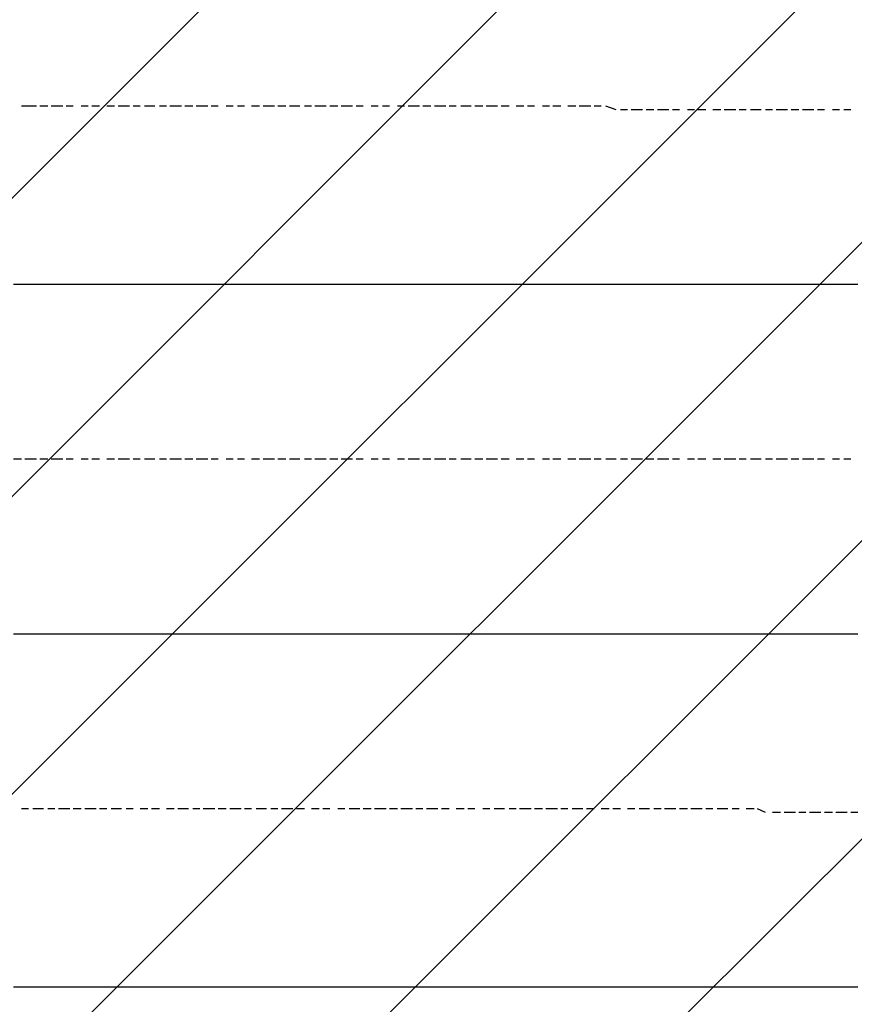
# Model space of a CAD drawing. Extents: x 997 to 109698, y 921 to 94021.
# Tile 582 of 656: x 25028 to 25978, y 49802 to 50923. Entities that reach past the tile are written whole.
import ezdxf

# ---------------------------------------------------------------- set-up
doc = ezdxf.new("R2010")
doc.units = 0
doc.header["$MEASUREMENT"] = 0
doc.layers.add('12', color=7, linetype='CONTINUOUS')
doc.layers.add('28', color=7, linetype='CONTINUOUS')

msp = doc.modelspace()

# ---------------------------------------------------------------- linework, layer by layer
at = {"layer": '12', "color": 1}
for p, q in [((25033.630503, 50824.563401), (25029.630503, 50824.563401)), ((25046.630503, 50824.563401), (25033.630503, 50824.563401)), ((25059.630503, 50824.563401), (25050.630503, 50824.563401)), ((25076.630503, 50824.563401), (25063.630503, 50824.563401)), ((25088.630503, 50824.563401), (25080.630503, 50824.563401)), ((25105.630503, 50824.563401), (25097.630503, 50824.563401)), ((25118.630503, 50824.563401), (25109.630503, 50824.563401)), ((25135.630503, 50824.563401), (25126.630503, 50824.563401)), ((25152.630503, 50824.563401), (25139.630503, 50824.563401)), ((25164.630503, 50824.563401), (25156.630503, 50824.563401)), ((25181.630503, 50824.563401), (25169.630503, 50824.563401)), ((25194.630503, 50824.563401), (25186.630503, 50824.563401)), ((25211.630503, 50824.563401), (25198.630503, 50824.563401)), ((25224.630503, 50824.563401), (25215.630503, 50824.563401)), ((25241.630503, 50824.563401), (25228.630503, 50824.563401)), ((25253.630503, 50824.563401), (25245.630503, 50824.563401)), ((25270.630503, 50824.563401), (25262.630503, 50824.563401)), ((25283.630503, 50824.563401), (25275.630503, 50824.563401)), ((25300.630503, 50824.563401), (25291.630503, 50824.563401)), ((25317.630503, 50824.563401), (25304.630503, 50824.563401)), ((25330.630503, 50824.563401), (25321.630503, 50824.563401)), ((25346.630503, 50824.563401), (25334.630503, 50824.563401)), ((25359.630503, 50824.563401), (25351.630503, 50824.563401)), ((25376.630503, 50824.563401), (25363.630503, 50824.563401)), ((25389.630503, 50824.563401), (25380.630503, 50824.563401)), ((25406.630503, 50824.563401), (25393.630503, 50824.563401)), ((25418.630503, 50824.563401), (25410.630503, 50824.563401)), ((25435.630503, 50824.563401), (25427.630503, 50824.563401)), ((25448.630503, 50824.563401), (25440.630503, 50824.563401)), ((25465.630503, 50824.563401), (25457.630503, 50824.563401)), ((25482.630503, 50824.563401), (25469.630503, 50824.563401)), ((25495.630503, 50824.563401), (25486.630503, 50824.563401)), ((25512.630503, 50824.563401), (25499.630503, 50824.563401)), ((25524.630503, 50824.563401), (25516.630503, 50824.563401)), ((25541.630503, 50824.563401), (25529.630503, 50824.563401)), ((25554.630503, 50824.563401), (25545.630503, 50824.563401)), ((25571.630503, 50824.563401), (25558.630503, 50824.563401)), ((25584.630503, 50824.563401), (25575.630503, 50824.563401)), ((25601.630503, 50824.563401), (25592.630503, 50824.563401)), ((25613.630503, 50824.563401), (25605.630503, 50824.563401)), ((25630.630503, 50824.563401), (25622.630503, 50824.563401)), ((25643.630503, 50824.563401), (25634.630503, 50824.563401)), ((25660.630503, 50824.563401), (25651.630503, 50824.563401)), ((25677.630503, 50824.563401), (25664.630503, 50824.563401)), ((25689.630503, 50824.563401), (25681.630503, 50824.563401)), ((25706.630503, 50820.563401), (25694.630503, 50824.563401)), ((25719.630503, 50820.563401), (25711.630503, 50820.563401)), ((25736.630503, 50820.563401), (25723.630503, 50820.563401)), ((25749.630503, 50820.563401), (25740.630503, 50820.563401)), ((25766.630503, 50820.563401), (25753.630503, 50820.563401)), ((25778.630503, 50820.563401), (25770.630503, 50820.563401)), ((25795.630503, 50820.563401), (25787.630503, 50820.563401)), ((25808.630503, 50820.563401), (25799.630503, 50820.563401)), ((25825.630503, 50820.563401), (25816.630503, 50820.563401)), ((25842.630503, 50820.563401), (25829.630503, 50820.563401)), ((25854.630503, 50820.563401), (25846.630503, 50820.563401)), ((25871.630503, 50820.563401), (25859.630503, 50820.563401)), ((25884.630503, 50820.563401), (25876.630503, 50820.563401)), ((25901.630503, 50820.563401), (25888.630503, 50820.563401)), ((25914.630503, 50820.563401), (25905.630503, 50820.563401)), ((25931.630503, 50820.563401), (25918.630503, 50820.563401)), ((25943.630503, 50820.563401), (25935.630503, 50820.563401)), ((25960.630503, 50820.563401), (25952.630503, 50820.563401)), ((25973.630503, 50820.563401), (25965.630503, 50820.563401)), ((25029.630503, 50422.563401), (25020.630503, 50422.563401)), ((25046.630503, 50422.563401), (25033.630503, 50422.563401)), ((25059.630503, 50422.563401), (25050.630503, 50422.563401)), ((25076.630503, 50422.563401), (25063.630503, 50422.563401)), ((25088.630503, 50422.563401), (25080.630503, 50422.563401)), ((25105.630503, 50422.563401), (25097.630503, 50422.563401)), ((25118.630503, 50422.563401), (25109.630503, 50422.563401)), ((25135.630503, 50422.563401), (25126.630503, 50422.563401)), ((25152.630503, 50422.563401), (25139.630503, 50422.563401)), ((25164.630503, 50422.563401), (25156.630503, 50422.563401)), ((25181.630503, 50422.563401), (25169.630503, 50422.563401)), ((25194.630503, 50422.563401), (25186.630503, 50422.563401)), ((25211.630503, 50422.563401), (25198.630503, 50422.563401)), ((25224.630503, 50422.563401), (25215.630503, 50422.563401)), ((25241.630503, 50422.563401), (25228.630503, 50422.563401)), ((25253.630503, 50422.563401), (25245.630503, 50422.563401)), ((25270.630503, 50422.563401), (25262.630503, 50422.563401)), ((25283.630503, 50422.563401), (25275.630503, 50422.563401)), ((25300.630503, 50422.563401), (25291.630503, 50422.563401)), ((25317.630503, 50422.563401), (25304.630503, 50422.563401)), ((25330.630503, 50422.563401), (25321.630503, 50422.563401)), ((25346.630503, 50422.563401), (25334.630503, 50422.563401)), ((25359.630503, 50422.563401), (25351.630503, 50422.563401)), ((25376.630503, 50422.563401), (25363.630503, 50422.563401)), ((25389.630503, 50422.563401), (25380.630503, 50422.563401)), ((25406.630503, 50422.563401), (25393.630503, 50422.563401)), ((25418.630503, 50422.563401), (25410.630503, 50422.563401)), ((25435.630503, 50422.563401), (25427.630503, 50422.563401)), ((25448.630503, 50422.563401), (25440.630503, 50422.563401)), ((25465.630503, 50422.563401), (25457.630503, 50422.563401)), ((25482.630503, 50422.563401), (25469.630503, 50422.563401)), ((25495.630503, 50422.563401), (25486.630503, 50422.563401)), ((25512.630503, 50422.563401), (25499.630503, 50422.563401)), ((25524.630503, 50422.563401), (25516.630503, 50422.563401)), ((25541.630503, 50422.563401), (25529.630503, 50422.563401)), ((25554.630503, 50422.563401), (25545.630503, 50422.563401)), ((25571.630503, 50422.563401), (25558.630503, 50422.563401)), ((25584.630503, 50422.563401), (25575.630503, 50422.563401)), ((25601.630503, 50422.563401), (25592.630503, 50422.563401)), ((25613.630503, 50422.563401), (25605.630503, 50422.563401)), ((25630.630503, 50422.563401), (25622.630503, 50422.563401)), ((25643.630503, 50422.563401), (25634.630503, 50422.563401)), ((25660.630503, 50422.563401), (25651.630503, 50422.563401)), ((25677.630503, 50422.563401), (25664.630503, 50422.563401)), ((25689.630503, 50422.563401), (25681.630503, 50422.563401)), ((25706.630503, 50422.563401), (25694.630503, 50422.563401)), ((25719.630503, 50422.563401), (25711.630503, 50422.563401)), ((25736.630503, 50422.563401), (25723.630503, 50422.563401)), ((25749.630503, 50422.563401), (25740.630503, 50422.563401)), ((25766.630503, 50422.563401), (25753.630503, 50422.563401)), ((25778.630503, 50422.563401), (25770.630503, 50422.563401)), ((25795.630503, 50422.563401), (25787.630503, 50422.563401)), ((25808.630503, 50422.563401), (25799.630503, 50422.563401)), ((25825.630503, 50422.563401), (25816.630503, 50422.563401)), ((25842.630503, 50422.563401), (25829.630503, 50422.563401)), ((25854.630503, 50422.563401), (25846.630503, 50422.563401)), ((25871.630503, 50422.563401), (25859.630503, 50422.563401)), ((25884.630503, 50422.563401), (25876.630503, 50422.563401)), ((25901.630503, 50422.563401), (25888.630503, 50422.563401)), ((25914.630503, 50422.563401), (25905.630503, 50422.563401)), ((25931.630503, 50422.563401), (25918.630503, 50422.563401)), ((25943.630503, 50422.563401), (25935.630503, 50422.563401)), ((25960.630503, 50422.563401), (25952.630503, 50422.563401)), ((25973.630503, 50422.563401), (25965.630503, 50422.563401)), ((25037.630503, 50024.563401), (25029.630503, 50024.563401)), ((25054.630503, 50024.563401), (25042.630503, 50024.563401)), ((25067.630503, 50024.563401), (25059.630503, 50024.563401)), ((25084.630503, 50024.563401), (25071.630503, 50024.563401)), ((25097.630503, 50024.563401), (25088.630503, 50024.563401)), ((25114.630503, 50024.563401), (25101.630503, 50024.563401)), ((25126.630503, 50024.563401), (25118.630503, 50024.563401)), ((25143.630503, 50024.563401), (25131.630503, 50024.563401)), ((25156.630503, 50024.563401), (25148.630503, 50024.563401)), ((25173.630503, 50024.563401), (25164.630503, 50024.563401)), ((25186.630503, 50024.563401), (25177.630503, 50024.563401)), ((25203.630503, 50024.563401), (25194.630503, 50024.563401)), ((25219.630503, 50024.563401), (25207.630503, 50024.563401)), ((25232.630503, 50024.563401), (25224.630503, 50024.563401)), ((25249.630503, 50024.563401), (25236.630503, 50024.563401)), ((25262.630503, 50024.563401), (25253.630503, 50024.563401)), ((25279.630503, 50024.563401), (25266.630503, 50024.563401)), ((25291.630503, 50024.563401), (25283.630503, 50024.563401)), ((25308.630503, 50024.563401), (25296.630503, 50024.563401)), ((25321.630503, 50024.563401), (25313.630503, 50024.563401)), ((25338.630503, 50024.563401), (25325.630503, 50024.563401)), ((25351.630503, 50024.563401), (25342.630503, 50024.563401)), ((25368.630503, 50024.563401), (25359.630503, 50024.563401)), ((25380.630503, 50024.563401), (25372.630503, 50024.563401)), ((25397.630503, 50024.563401), (25389.630503, 50024.563401)), ((25414.630503, 50024.563401), (25402.630503, 50024.563401)), ((25427.630503, 50024.563401), (25418.630503, 50024.563401)), ((25444.630503, 50024.563401), (25431.630503, 50024.563401)), ((25457.630503, 50024.563401), (25448.630503, 50024.563401)), ((25474.630503, 50024.563401), (25461.630503, 50024.563401)), ((25486.630503, 50024.563401), (25478.630503, 50024.563401)), ((25503.630503, 50024.563401), (25490.630503, 50024.563401)), ((25516.630503, 50024.563401), (25507.630503, 50024.563401)), ((25533.630503, 50024.563401), (25524.630503, 50024.563401)), ((25545.630503, 50024.563401), (25537.630503, 50024.563401)), ((25562.630503, 50024.563401), (25554.630503, 50024.563401)), ((25579.630503, 50024.563401), (25567.630503, 50024.563401)), ((25592.630503, 50024.563401), (25584.630503, 50024.563401)), ((25609.630503, 50024.563401), (25596.630503, 50024.563401)), ((25622.630503, 50024.563401), (25613.630503, 50024.563401)), ((25639.630503, 50024.563401), (25626.630503, 50024.563401)), ((25651.630503, 50024.563401), (25643.630503, 50024.563401)), ((25668.630503, 50024.563401), (25656.630503, 50024.563401)), ((25681.630503, 50024.563401), (25672.630503, 50024.563401)), ((25698.630503, 50024.563401), (25689.630503, 50024.563401)), ((25711.630503, 50024.563401), (25702.630503, 50024.563401)), ((25727.630503, 50024.563401), (25719.630503, 50024.563401)), ((25744.630503, 50024.563401), (25732.630503, 50024.563401)), ((25757.630503, 50024.563401), (25749.630503, 50024.563401)), ((25774.630503, 50024.563401), (25761.630503, 50024.563401)), ((25787.630503, 50024.563401), (25778.630503, 50024.563401)), ((25804.630503, 50024.563401), (25791.630503, 50024.563401)), ((25816.630503, 50024.563401), (25808.630503, 50024.563401)), ((25833.630503, 50024.563401), (25821.630503, 50024.563401)), ((25846.630503, 50024.563401), (25838.630503, 50024.563401)), ((25863.630503, 50024.563401), (25854.630503, 50024.563401)), ((25876.630503, 50020.563401), (25867.630503, 50024.563401)), ((25893.630503, 50020.563401), (25884.630503, 50020.563401)), ((25910.630503, 50020.563401), (25897.630503, 50020.563401)), ((25922.630503, 50020.563401), (25914.630503, 50020.563401)), ((25939.630503, 50020.563401), (25926.630503, 50020.563401)), ((25952.630503, 50020.563401), (25943.630503, 50020.563401)), ((25969.630503, 50020.563401), (25956.630503, 50020.563401)), ((25981.630503, 50020.563401), (25973.630503, 50020.563401))]:
    msp.add_line(p, q, dxfattribs=at)
at = {"layer": '12', "color": 5}
for p, q in [((25029.630503, 50621.563401), (25020.630503, 50621.563401)), ((25042.630503, 50621.563401), (25029.630503, 50621.563401)), ((25050.630503, 50621.563401), (25042.630503, 50621.563401)), ((25059.630503, 50621.563401), (25050.630503, 50621.563401)), ((25071.630503, 50621.563401), (25059.630503, 50621.563401)), ((25080.630503, 50621.563401), (25071.630503, 50621.563401)), ((25088.630503, 50621.563401), (25080.630503, 50621.563401)), ((25101.630503, 50621.563401), (25088.630503, 50621.563401)), ((25109.630503, 50621.563401), (25101.630503, 50621.563401)), ((25118.630503, 50621.563401), (25109.630503, 50621.563401)), ((25131.630503, 50621.563401), (25118.630503, 50621.563401)), ((25139.630503, 50621.563401), (25131.630503, 50621.563401)), ((25152.630503, 50621.563401), (25139.630503, 50621.563401)), ((25160.630503, 50621.563401), (25152.630503, 50621.563401)), ((25169.630503, 50621.563401), (25160.630503, 50621.563401)), ((25181.630503, 50621.563401), (25169.630503, 50621.563401)), ((25190.630503, 50621.563401), (25181.630503, 50621.563401)), ((25198.630503, 50621.563401), (25190.630503, 50621.563401)), ((25211.630503, 50621.563401), (25198.630503, 50621.563401)), ((25219.630503, 50621.563401), (25211.630503, 50621.563401)), ((25228.630503, 50621.563401), (25219.630503, 50621.563401)), ((25241.630503, 50621.563401), (25228.630503, 50621.563401)), ((25249.630503, 50621.563401), (25241.630503, 50621.563401)), ((25262.630503, 50621.563401), (25249.630503, 50621.563401)), ((25270.630503, 50621.563401), (25262.630503, 50621.563401)), ((25279.630503, 50621.563401), (25270.630503, 50621.563401)), ((25291.630503, 50621.563401), (25279.630503, 50621.563401)), ((25300.630503, 50621.563401), (25291.630503, 50621.563401)), ((25308.630503, 50621.563401), (25300.630503, 50621.563401)), ((25321.630503, 50621.563401), (25308.630503, 50621.563401)), ((25330.630503, 50621.563401), (25321.630503, 50621.563401)), ((25338.630503, 50621.563401), (25330.630503, 50621.563401)), ((25351.630503, 50621.563401), (25338.630503, 50621.563401)), ((25359.630503, 50621.563401), (25351.630503, 50621.563401)), ((25372.630503, 50621.563401), (25359.630503, 50621.563401)), ((25380.630503, 50621.563401), (25372.630503, 50621.563401)), ((25389.630503, 50621.563401), (25380.630503, 50621.563401)), ((25402.630503, 50621.563401), (25389.630503, 50621.563401)), ((25410.630503, 50621.563401), (25402.630503, 50621.563401)), ((25418.630503, 50621.563401), (25410.630503, 50621.563401)), ((25431.630503, 50621.563401), (25418.630503, 50621.563401)), ((25440.630503, 50621.563401), (25431.630503, 50621.563401)), ((25448.630503, 50621.563401), (25440.630503, 50621.563401)), ((25461.630503, 50621.563401), (25448.630503, 50621.563401)), ((25469.630503, 50621.563401), (25461.630503, 50621.563401)), ((25482.630503, 50621.563401), (25469.630503, 50621.563401)), ((25490.630503, 50621.563401), (25482.630503, 50621.563401)), ((25499.630503, 50621.563401), (25490.630503, 50621.563401)), ((25512.630503, 50621.563401), (25499.630503, 50621.563401)), ((25520.630503, 50621.563401), (25512.630503, 50621.563401)), ((25529.630503, 50621.563401), (25520.630503, 50621.563401)), ((25541.630503, 50621.563401), (25529.630503, 50621.563401)), ((25550.630503, 50621.563401), (25541.630503, 50621.563401)), ((25558.630503, 50621.563401), (25550.630503, 50621.563401)), ((25571.630503, 50621.563401), (25558.630503, 50621.563401)), ((25579.630503, 50621.563401), (25571.630503, 50621.563401)), ((25592.630503, 50621.563401), (25579.630503, 50621.563401)), ((25601.630503, 50621.563401), (25592.630503, 50621.563401)), ((25609.630503, 50621.563401), (25601.630503, 50621.563401)), ((25622.630503, 50621.563401), (25609.630503, 50621.563401)), ((25630.630503, 50621.563401), (25622.630503, 50621.563401)), ((25639.630503, 50621.563401), (25630.630503, 50621.563401)), ((25651.630503, 50621.563401), (25639.630503, 50621.563401)), ((25660.630503, 50621.563401), (25651.630503, 50621.563401)), ((25668.630503, 50621.563401), (25660.630503, 50621.563401)), ((25681.630503, 50621.563401), (25668.630503, 50621.563401)), ((25689.630503, 50621.563401), (25681.630503, 50621.563401)), ((25698.630503, 50621.563401), (25689.630503, 50621.563401)), ((25711.630503, 50621.563401), (25698.630503, 50621.563401)), ((25719.630503, 50621.563401), (25711.630503, 50621.563401)), ((25732.630503, 50621.563401), (25719.630503, 50621.563401)), ((25740.630503, 50621.563401), (25732.630503, 50621.563401)), ((25749.630503, 50621.563401), (25740.630503, 50621.563401)), ((25761.630503, 50621.563401), (25749.630503, 50621.563401)), ((25770.630503, 50621.563401), (25761.630503, 50621.563401)), ((25778.630503, 50621.563401), (25770.630503, 50621.563401)), ((25791.630503, 50621.563401), (25778.630503, 50621.563401)), ((25799.630503, 50621.563401), (25791.630503, 50621.563401)), ((25808.630503, 50621.563401), (25799.630503, 50621.563401)), ((25821.630503, 50621.563401), (25808.630503, 50621.563401)), ((25829.630503, 50621.563401), (25821.630503, 50621.563401)), ((25842.630503, 50621.563401), (25829.630503, 50621.563401)), ((25850.630503, 50621.563401), (25842.630503, 50621.563401)), ((25859.630503, 50621.563401), (25850.630503, 50621.563401)), ((25871.630503, 50621.563401), (25859.630503, 50621.563401)), ((25880.630503, 50621.563401), (25871.630503, 50621.563401)), ((25888.630503, 50621.563401), (25880.630503, 50621.563401)), ((25901.630503, 50621.563401), (25888.630503, 50621.563401)), ((25910.630503, 50621.563401), (25901.630503, 50621.563401)), ((25918.630503, 50621.563401), (25910.630503, 50621.563401)), ((25931.630503, 50621.563401), (25918.630503, 50621.563401)), ((25939.630503, 50621.563401), (25931.630503, 50621.563401)), ((25952.630503, 50621.563401), (25939.630503, 50621.563401)), ((25960.630503, 50621.563401), (25952.630503, 50621.563401)), ((25969.630503, 50621.563401), (25960.630503, 50621.563401)), ((25981.630503, 50621.563401), (25969.630503, 50621.563401)), ((25029.630503, 50223.563401), (25020.630503, 50223.563401)), ((25042.630503, 50223.563401), (25029.630503, 50223.563401)), ((25050.630503, 50223.563401), (25042.630503, 50223.563401)), ((25059.630503, 50223.563401), (25050.630503, 50223.563401)), ((25071.630503, 50223.563401), (25059.630503, 50223.563401)), ((25080.630503, 50223.563401), (25071.630503, 50223.563401)), ((25088.630503, 50223.563401), (25080.630503, 50223.563401)), ((25101.630503, 50223.563401), (25088.630503, 50223.563401)), ((25109.630503, 50223.563401), (25101.630503, 50223.563401)), ((25118.630503, 50223.563401), (25109.630503, 50223.563401)), ((25131.630503, 50223.563401), (25118.630503, 50223.563401)), ((25139.630503, 50223.563401), (25131.630503, 50223.563401)), ((25152.630503, 50223.563401), (25139.630503, 50223.563401)), ((25160.630503, 50223.563401), (25152.630503, 50223.563401)), ((25169.630503, 50223.563401), (25160.630503, 50223.563401)), ((25181.630503, 50223.563401), (25169.630503, 50223.563401)), ((25190.630503, 50223.563401), (25181.630503, 50223.563401)), ((25198.630503, 50223.563401), (25190.630503, 50223.563401)), ((25211.630503, 50223.563401), (25198.630503, 50223.563401)), ((25219.630503, 50223.563401), (25211.630503, 50223.563401)), ((25228.630503, 50223.563401), (25219.630503, 50223.563401)), ((25241.630503, 50223.563401), (25228.630503, 50223.563401)), ((25249.630503, 50223.563401), (25241.630503, 50223.563401)), ((25262.630503, 50223.563401), (25249.630503, 50223.563401)), ((25270.630503, 50223.563401), (25262.630503, 50223.563401)), ((25279.630503, 50223.563401), (25270.630503, 50223.563401)), ((25291.630503, 50223.563401), (25279.630503, 50223.563401)), ((25300.630503, 50223.563401), (25291.630503, 50223.563401)), ((25308.630503, 50223.563401), (25300.630503, 50223.563401)), ((25321.630503, 50223.563401), (25308.630503, 50223.563401)), ((25330.630503, 50223.563401), (25321.630503, 50223.563401)), ((25338.630503, 50223.563401), (25330.630503, 50223.563401)), ((25351.630503, 50223.563401), (25338.630503, 50223.563401)), ((25359.630503, 50223.563401), (25351.630503, 50223.563401)), ((25372.630503, 50223.563401), (25359.630503, 50223.563401)), ((25380.630503, 50223.563401), (25372.630503, 50223.563401)), ((25389.630503, 50223.563401), (25380.630503, 50223.563401)), ((25402.630503, 50223.563401), (25389.630503, 50223.563401)), ((25410.630503, 50223.563401), (25402.630503, 50223.563401)), ((25418.630503, 50223.563401), (25410.630503, 50223.563401)), ((25431.630503, 50223.563401), (25418.630503, 50223.563401)), ((25440.630503, 50223.563401), (25431.630503, 50223.563401)), ((25448.630503, 50223.563401), (25440.630503, 50223.563401)), ((25461.630503, 50223.563401), (25448.630503, 50223.563401)), ((25469.630503, 50223.563401), (25461.630503, 50223.563401)), ((25482.630503, 50223.563401), (25469.630503, 50223.563401)), ((25490.630503, 50223.563401), (25482.630503, 50223.563401)), ((25499.630503, 50223.563401), (25490.630503, 50223.563401)), ((25512.630503, 50223.563401), (25499.630503, 50223.563401)), ((25520.630503, 50223.563401), (25512.630503, 50223.563401)), ((25529.630503, 50223.563401), (25520.630503, 50223.563401)), ((25541.630503, 50223.563401), (25529.630503, 50223.563401)), ((25550.630503, 50223.563401), (25541.630503, 50223.563401)), ((25558.630503, 50223.563401), (25550.630503, 50223.563401)), ((25571.630503, 50223.563401), (25558.630503, 50223.563401)), ((25579.630503, 50223.563401), (25571.630503, 50223.563401)), ((25592.630503, 50223.563401), (25579.630503, 50223.563401)), ((25601.630503, 50223.563401), (25592.630503, 50223.563401)), ((25609.630503, 50223.563401), (25601.630503, 50223.563401)), ((25622.630503, 50223.563401), (25609.630503, 50223.563401)), ((25630.630503, 50223.563401), (25622.630503, 50223.563401)), ((25639.630503, 50223.563401), (25630.630503, 50223.563401)), ((25651.630503, 50223.563401), (25639.630503, 50223.563401)), ((25660.630503, 50223.563401), (25651.630503, 50223.563401)), ((25668.630503, 50223.563401), (25660.630503, 50223.563401)), ((25681.630503, 50223.563401), (25668.630503, 50223.563401)), ((25689.630503, 50223.563401), (25681.630503, 50223.563401)), ((25698.630503, 50223.563401), (25689.630503, 50223.563401)), ((25711.630503, 50223.563401), (25698.630503, 50223.563401)), ((25719.630503, 50223.563401), (25711.630503, 50223.563401)), ((25732.630503, 50223.563401), (25719.630503, 50223.563401)), ((25740.630503, 50223.563401), (25732.630503, 50223.563401)), ((25749.630503, 50223.563401), (25740.630503, 50223.563401)), ((25761.630503, 50223.563401), (25749.630503, 50223.563401)), ((25770.630503, 50223.563401), (25761.630503, 50223.563401)), ((25778.630503, 50223.563401), (25770.630503, 50223.563401)), ((25791.630503, 50223.563401), (25778.630503, 50223.563401)), ((25799.630503, 50223.563401), (25791.630503, 50223.563401)), ((25808.630503, 50223.563401), (25799.630503, 50223.563401)), ((25821.630503, 50223.563401), (25808.630503, 50223.563401)), ((25829.630503, 50223.563401), (25821.630503, 50223.563401)), ((25842.630503, 50223.563401), (25829.630503, 50223.563401)), ((25850.630503, 50223.563401), (25842.630503, 50223.563401)), ((25859.630503, 50223.563401), (25850.630503, 50223.563401)), ((25871.630503, 50223.563401), (25859.630503, 50223.563401)), ((25880.630503, 50223.563401), (25871.630503, 50223.563401)), ((25888.630503, 50223.563401), (25880.630503, 50223.563401)), ((25901.630503, 50223.563401), (25888.630503, 50223.563401)), ((25910.630503, 50223.563401), (25901.630503, 50223.563401)), ((25918.630503, 50223.563401), (25910.630503, 50223.563401)), ((25931.630503, 50223.563401), (25918.630503, 50223.563401)), ((25939.630503, 50223.563401), (25931.630503, 50223.563401)), ((25952.630503, 50223.563401), (25939.630503, 50223.563401)), ((25960.630503, 50223.563401), (25952.630503, 50223.563401)), ((25969.630503, 50223.563401), (25960.630503, 50223.563401)), ((25981.630503, 50223.563401), (25969.630503, 50223.563401)), ((25029.630503, 49821.563401), (25020.630503, 49821.563401)), ((25042.630503, 49821.563401), (25029.630503, 49821.563401)), ((25050.630503, 49821.563401), (25042.630503, 49821.563401)), ((25059.630503, 49821.563401), (25050.630503, 49821.563401)), ((25071.630503, 49821.563401), (25059.630503, 49821.563401)), ((25080.630503, 49821.563401), (25071.630503, 49821.563401)), ((25088.630503, 49821.563401), (25080.630503, 49821.563401)), ((25101.630503, 49821.563401), (25088.630503, 49821.563401)), ((25109.630503, 49821.563401), (25101.630503, 49821.563401)), ((25118.630503, 49821.563401), (25109.630503, 49821.563401)), ((25131.630503, 49821.563401), (25118.630503, 49821.563401)), ((25139.630503, 49821.563401), (25131.630503, 49821.563401)), ((25152.630503, 49821.563401), (25139.630503, 49821.563401)), ((25160.630503, 49821.563401), (25152.630503, 49821.563401)), ((25169.630503, 49821.563401), (25160.630503, 49821.563401)), ((25181.630503, 49821.563401), (25169.630503, 49821.563401)), ((25190.630503, 49821.563401), (25181.630503, 49821.563401)), ((25198.630503, 49821.563401), (25190.630503, 49821.563401)), ((25211.630503, 49821.563401), (25198.630503, 49821.563401)), ((25219.630503, 49821.563401), (25211.630503, 49821.563401)), ((25228.630503, 49821.563401), (25219.630503, 49821.563401)), ((25241.630503, 49821.563401), (25228.630503, 49821.563401)), ((25249.630503, 49821.563401), (25241.630503, 49821.563401)), ((25262.630503, 49821.563401), (25249.630503, 49821.563401)), ((25270.630503, 49821.563401), (25262.630503, 49821.563401)), ((25279.630503, 49821.563401), (25270.630503, 49821.563401)), ((25291.630503, 49821.563401), (25279.630503, 49821.563401)), ((25300.630503, 49821.563401), (25291.630503, 49821.563401)), ((25308.630503, 49821.563401), (25300.630503, 49821.563401)), ((25321.630503, 49821.563401), (25308.630503, 49821.563401)), ((25330.630503, 49821.563401), (25321.630503, 49821.563401)), ((25338.630503, 49821.563401), (25330.630503, 49821.563401)), ((25351.630503, 49821.563401), (25338.630503, 49821.563401)), ((25359.630503, 49821.563401), (25351.630503, 49821.563401)), ((25372.630503, 49821.563401), (25359.630503, 49821.563401)), ((25380.630503, 49821.563401), (25372.630503, 49821.563401)), ((25389.630503, 49821.563401), (25380.630503, 49821.563401)), ((25402.630503, 49821.563401), (25389.630503, 49821.563401)), ((25410.630503, 49821.563401), (25402.630503, 49821.563401)), ((25418.630503, 49821.563401), (25410.630503, 49821.563401)), ((25431.630503, 49821.563401), (25418.630503, 49821.563401)), ((25440.630503, 49821.563401), (25431.630503, 49821.563401)), ((25448.630503, 49821.563401), (25440.630503, 49821.563401)), ((25461.630503, 49821.563401), (25448.630503, 49821.563401)), ((25469.630503, 49821.563401), (25461.630503, 49821.563401)), ((25482.630503, 49821.563401), (25469.630503, 49821.563401)), ((25490.630503, 49821.563401), (25482.630503, 49821.563401)), ((25499.630503, 49821.563401), (25490.630503, 49821.563401)), ((25512.630503, 49821.563401), (25499.630503, 49821.563401)), ((25520.630503, 49821.563401), (25512.630503, 49821.563401)), ((25529.630503, 49821.563401), (25520.630503, 49821.563401)), ((25541.630503, 49821.563401), (25529.630503, 49821.563401)), ((25550.630503, 49821.563401), (25541.630503, 49821.563401)), ((25558.630503, 49821.563401), (25550.630503, 49821.563401)), ((25571.630503, 49821.563401), (25558.630503, 49821.563401)), ((25579.630503, 49821.563401), (25571.630503, 49821.563401)), ((25592.630503, 49821.563401), (25579.630503, 49821.563401)), ((25601.630503, 49821.563401), (25592.630503, 49821.563401)), ((25609.630503, 49821.563401), (25601.630503, 49821.563401)), ((25622.630503, 49821.563401), (25609.630503, 49821.563401)), ((25630.630503, 49821.563401), (25622.630503, 49821.563401)), ((25639.630503, 49821.563401), (25630.630503, 49821.563401)), ((25651.630503, 49821.563401), (25639.630503, 49821.563401)), ((25660.630503, 49821.563401), (25651.630503, 49821.563401)), ((25668.630503, 49821.563401), (25660.630503, 49821.563401)), ((25681.630503, 49821.563401), (25668.630503, 49821.563401)), ((25689.630503, 49821.563401), (25681.630503, 49821.563401)), ((25698.630503, 49821.563401), (25689.630503, 49821.563401)), ((25711.630503, 49821.563401), (25698.630503, 49821.563401)), ((25719.630503, 49821.563401), (25711.630503, 49821.563401)), ((25732.630503, 49821.563401), (25719.630503, 49821.563401)), ((25740.630503, 49821.563401), (25732.630503, 49821.563401)), ((25749.630503, 49821.563401), (25740.630503, 49821.563401)), ((25761.630503, 49821.563401), (25749.630503, 49821.563401)), ((25770.630503, 49821.563401), (25761.630503, 49821.563401)), ((25778.630503, 49821.563401), (25770.630503, 49821.563401)), ((25791.630503, 49821.563401), (25778.630503, 49821.563401)), ((25799.630503, 49821.563401), (25791.630503, 49821.563401)), ((25808.630503, 49821.563401), (25799.630503, 49821.563401)), ((25821.630503, 49821.563401), (25808.630503, 49821.563401)), ((25829.630503, 49821.563401), (25821.630503, 49821.563401)), ((25842.630503, 49821.563401), (25829.630503, 49821.563401)), ((25850.630503, 49821.563401), (25842.630503, 49821.563401)), ((25859.630503, 49821.563401), (25850.630503, 49821.563401)), ((25871.630503, 49821.563401), (25859.630503, 49821.563401)), ((25880.630503, 49821.563401), (25871.630503, 49821.563401)), ((25888.630503, 49821.563401), (25880.630503, 49821.563401)), ((25901.630503, 49821.563401), (25888.630503, 49821.563401)), ((25910.630503, 49821.563401), (25901.630503, 49821.563401)), ((25918.630503, 49821.563401), (25910.630503, 49821.563401)), ((25931.630503, 49821.563401), (25918.630503, 49821.563401)), ((25939.630503, 49821.563401), (25931.630503, 49821.563401)), ((25952.630503, 49821.563401), (25939.630503, 49821.563401)), ((25960.630503, 49821.563401), (25952.630503, 49821.563401)), ((25969.630503, 49821.563401), (25960.630503, 49821.563401)), ((25981.630503, 49821.563401), (25969.630503, 49821.563401))]:
    msp.add_line(p, q, dxfattribs=at)
at = {"layer": '28', "color": 2}
for p, q in [((14872.636205, 40573.853635), (32984.737808, 58685.955237)), ((14872.636205, 40234.44238), (33324.149063, 58685.955237)), ((14872.636205, 39895.031125), (33663.560318, 58685.955237)), ((14872.636205, 39555.61987), (34002.971573, 58685.955237)), ((14872.636205, 39216.208615), (34342.382828, 58685.955237)), ((14872.636205, 38876.79736), (34681.794083, 58685.955237))]:
    msp.add_line(p, q, dxfattribs=at)

doc.saveas('drawing.dxf')
